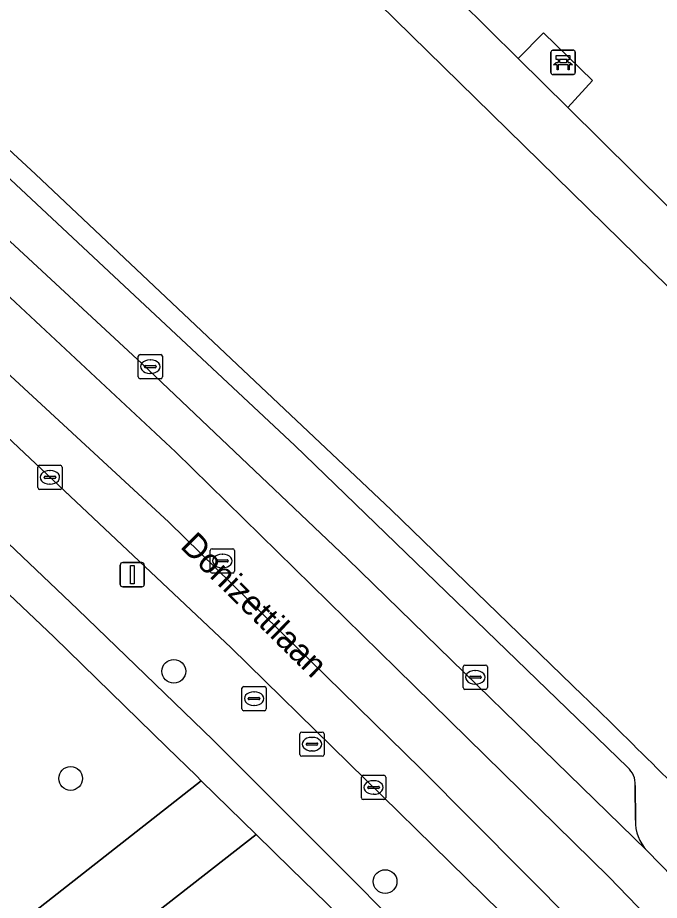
# Model space of a CAD drawing. Extents: x 159039 to 160102, y 381214 to 382524.
# Drawn here: x 159707.98 to 159734.44, y 382039.33 to 382075.74 of the extents above; entities that cross this region are included whole.
import ezdxf

# ---------------------------------------------------------------- set-up
doc = ezdxf.new("R2010")
doc.units = 0
for name, color, linetype in [('IMGEO_Bank', 7, 'Continuous'), ('IMGEO_Boom', 7, 'Continuous'), ('IMGEO_Groenvoorziening', 7, 'Continuous'), ('IMGEO_Kolk', 7, 'Continuous'), ('IMGEO_Lichtmast', 7, 'Continuous'), ('IMGEO_Openbare_ruimte_label', 7, 'Continuous'), ('IMGEO_Parkeervlak_open', 7, 'Continuous'), ('IMGEO_Rijbaan_lokaal_gesloten', 7, 'Continuous'), ('IMGEO_Rioolput', 7, 'Continuous'), ('IMGEO_Voetpad_gesloten', 7, 'Continuous'), ('IMGEO_Voetpad_open', 7, 'Continuous')]:
    doc.layers.add(name, color=color, linetype=linetype)

msp = doc.modelspace()

# ---------------------------------------------------------------- linework, layer by layer
at = {"layer": 'IMGEO_Bank'}
for p, q in [((159729.967, 382073.471), (159729.967, 382074.312)), ((159729.967, 382074.312), (159729.967, 382073.471)), ((159730.042, 382074.396), (159730.883, 382074.396)), ((159730.883, 382074.396), (159730.042, 382074.396)), ((159730.967, 382074.321), (159730.967, 382073.48)), ((159730.967, 382073.48), (159730.967, 382074.321)), ((159730.276, 382073.902), (159730.276, 382074.008)), ((159730.32, 382074.008), (159730.32, 382073.902)), ((159730.608, 382074.014), (159730.326, 382074.014)), ((159730.326, 382073.896), (159730.608, 382073.896)), ((159730.614, 382073.902), (159730.614, 382074.008)), ((159730.658, 382074.008), (159730.658, 382073.902)), ((159730.664, 382073.794), (159730.271, 382073.794)), ((159730.892, 382073.396), (159730.051, 382073.396)), ((159730.051, 382073.396), (159730.892, 382073.396))]:
    msp.add_line(p, q, dxfattribs=at)
for points in [[(159730.214, 382073.794), (159730.072, 382073.794), (159730.184, 382073.896), (159730.27, 382073.896)], [(159730.27, 382074.014), (159730.184, 382074.014), (159730.184, 382074.175), (159730.747, 382074.175), (159730.747, 382074.014), (159730.664, 382074.014)], [(159730.664, 382073.896), (159730.747, 382073.896), (159730.859, 382073.794), (159730.72, 382073.794)], [(159730.264, 382073.787), (159730.264, 382073.58), (159730.221, 382073.58), (159730.221, 382073.787)], [(159730.714, 382073.787), (159730.714, 382073.58), (159730.67, 382073.58), (159730.67, 382073.787)]]:
    msp.add_lwpolyline(points, dxfattribs=at)
for centre, radius, start, end in [((159730.045, 382074.318), 0.0779, 92.4484, 184.2845), ((159730.045, 382074.318), 0.0779, 92.4484, 184.2845), ((159730.889, 382074.318), 0.0779, 2.4484, 94.2845), ((159730.889, 382074.318), 0.0779, 2.4484, 94.2845), ((159730.269, 382074.007), 0.00671, 2.8957, 87.1043), ((159730.269, 382073.903), 0.00671, 272.8957, 357.1043), ((159730.326, 382074.007), 0.00671, 92.8957, 177.1043), ((159730.326, 382073.903), 0.00671, 182.8957, 267.1043), ((159730.608, 382074.007), 0.00671, 2.8957, 87.1043), ((159730.608, 382073.903), 0.00671, 272.8957, 357.1043), ((159730.665, 382074.007), 0.00671, 92.8957, 177.1043), ((159730.665, 382073.903), 0.00671, 182.8957, 267.1043), ((159730.045, 382073.474), 0.0779, 182.4484, 274.2845), ((159730.045, 382073.474), 0.0779, 182.4484, 274.2845), ((159730.214, 382073.787), 0.00671, 2.8957, 87.1043), ((159730.271, 382073.787), 0.00671, 92.8957, 177.1043), ((159730.663, 382073.787), 0.00671, 2.8957, 87.1043), ((159730.72, 382073.787), 0.00671, 92.8957, 177.1043), ((159730.889, 382073.474), 0.0779, 272.4484, 4.2845), ((159730.889, 382073.474), 0.0779, 272.4484, 4.2845)]:
    msp.add_arc(centre, radius, start, end, dxfattribs=at)
at = {"layer": 'IMGEO_Boom'}
for centre in [(159714.415, 382048.779), (159710.16, 382044.358), (159723.126, 382040.105)]:
    msp.add_circle(centre, 0.489, dxfattribs=at)
at = {"layer": 'IMGEO_Groenvoorziening'}
for points in [[(159728.619, 382074.058), (159729.655, 382075.107), (159731.674, 382073.142), (159730.658, 382072.04), (159740.244, 382062.552), (159741.334, 382063.658), (159743.342, 382061.704), (159742.252, 382060.564), (159745.459, 382057.39), (159751.468, 382062.861), (159738.982, 382082.698), (159742.562, 382085.045), (159734.56, 382098.23), (159725.134, 382089.644), (159724.743, 382080.069), (159723.715, 382078.912)], [(159716.78, 382049.747), (159703.251, 382062.478), (159695.343, 382069.771), (159694.568, 382068.921), (159693.152, 382067.367), (159705.301, 382056.221), (159710.446, 382051.338), (159716.04, 382045.936), (159728.868, 382033.091), (159731.329, 382035.475)]]:
    msp.add_lwpolyline(points, close=True, dxfattribs=at)
for points in [[(159711.265, 382086.403), (159699.97, 382077.294), (159701.296, 382076.104), (159701.421, 382075.979), (159706.111, 382071.671), (159708.707, 382069.287), (159723.379, 382055.443), (159731.285, 382047.781)], [(159747.387, 382052.306), (159722.22, 382076.964)], [(159715.546, 382044.267), (159715.344, 382044.464), (159714.134, 382045.646), (159709.488, 382050.186), (159703.319, 382056.019), (159691.923, 382066.392), (159689.794, 382064.716), (159689.757, 382064.512)], [(159701.732, 382047.071), (159703.045, 382044.821), (159689.685, 382036.6), (159689.558, 382036.487), (159688.708, 382035.978), (159688.264, 382036.808), (159677.524, 382030.838), (159683.889, 382019.768), (159685.528, 382020.709), (159715.546, 382044.267)], [(159730.805, 382028.978), (159728.089, 382031.662), (159723.207, 382036.781), (159719.246, 382040.651), (159717.814, 382042.05), (159680.428, 382012.849), (159679.319, 382011.608)]]:
    msp.add_lwpolyline(points, dxfattribs=at)
msp.add_arc((159564.998, 381875.487), 239.45, 43.83256, 46.01651, dxfattribs=at)
at = {"layer": 'IMGEO_Kolk'}
for p, q in [((159713.022, 382061.845), (159713.874, 382061.845)), ((159712.947, 382060.919), (159712.947, 382061.771)), ((159713.435, 382061.625), (159713.46, 382061.625)), ((159713.948, 382061.771), (159713.948, 382060.919)), ((159713.206, 382061.339), (159713.206, 382061.351)), ((159713.644, 382061.302), (159713.246, 382061.302)), ((159713.249, 382061.388), (159713.647, 382061.388)), ((159713.69, 382061.351), (159713.69, 382061.339)), ((159713.874, 382060.845), (159713.022, 382060.845)), ((159713.458, 382061.065), (159713.433, 382061.065)), ((159708.806, 382056.353), (159708.806, 382057.205)), ((159708.881, 382057.279), (159709.733, 382057.279)), ((159709.807, 382057.205), (159709.807, 382056.353)), ((159709.065, 382056.773), (159709.065, 382056.785)), ((159709.503, 382056.736), (159709.105, 382056.736)), ((159709.108, 382056.822), (159709.506, 382056.822)), ((159709.294, 382057.059), (159709.319, 382057.059)), ((159709.549, 382056.785), (159709.549, 382056.773)), ((159709.317, 382056.499), (159709.292, 382056.499)), ((159709.733, 382056.279), (159708.881, 382056.279)), ((159726.345, 382048.107), (159726.345, 382048.959)), ((159726.42, 382049.033), (159727.272, 382049.033)), ((159726.833, 382048.813), (159726.858, 382048.813)), ((159727.346, 382048.959), (159727.346, 382048.107)), ((159726.604, 382048.527), (159726.604, 382048.539)), ((159727.042, 382048.49), (159726.644, 382048.49)), ((159726.647, 382048.576), (159727.045, 382048.576)), ((159727.088, 382048.539), (159727.088, 382048.527)), ((159727.272, 382048.033), (159726.42, 382048.033)), ((159726.856, 382048.253), (159726.831, 382048.253)), ((159722.15, 382043.562), (159722.15, 382044.414)), ((159722.225, 382044.488), (159723.077, 382044.488)), ((159723.151, 382044.414), (159723.151, 382043.562)), ((159722.409, 382043.982), (159722.409, 382043.994)), ((159722.452, 382044.031), (159722.85, 382044.031)), ((159722.638, 382044.268), (159722.663, 382044.268)), ((159722.893, 382043.994), (159722.893, 382043.982)), ((159722.847, 382043.945), (159722.449, 382043.945)), ((159722.661, 382043.708), (159722.636, 382043.708)), ((159723.077, 382043.488), (159722.225, 382043.488))]:
    msp.add_line(p, q, dxfattribs=at)
for points in [[(159713.022, 382061.845), (159713.874, 382061.845)], [(159712.947, 382060.919), (159712.947, 382061.771)], [(159713.948, 382061.771), (159713.948, 382060.919)], [(159713.874, 382060.845), (159713.022, 382060.845)], [(159708.806, 382056.353), (159708.806, 382057.205)], [(159708.881, 382057.279), (159709.733, 382057.279)], [(159709.807, 382057.205), (159709.807, 382056.353)], [(159709.733, 382056.279), (159708.881, 382056.279)], [(159726.345, 382048.107), (159726.345, 382048.959)], [(159726.42, 382049.033), (159727.272, 382049.033)], [(159727.346, 382048.959), (159727.346, 382048.107)], [(159727.272, 382048.033), (159726.42, 382048.033)], [(159722.15, 382043.562), (159722.15, 382044.414)], [(159722.225, 382044.488), (159723.077, 382044.488)], [(159723.151, 382044.414), (159723.151, 382043.562)], [(159723.077, 382043.488), (159722.225, 382043.488)]]:
    msp.add_lwpolyline(points, dxfattribs=at)
for centre, radius, start, end in [((159713.024, 382061.769), 0.0765, 91.552, 178.448), ((159713.024, 382061.769), 0.0765, 91.552, 178.448), ((159713.872, 382061.769), 0.0765, 1.552, 88.448), ((159713.872, 382061.769), 0.0765, 1.552, 88.448), ((159713.246, 382061.348), 0.0403, 85.8775, 175.7526), ((159713.243, 382061.338), 0.0366, 178.938, 274.7102), ((159713.647, 382061.345), 0.043, 264.8664, 352.4533), ((159713.651, 382061.35), 0.0386, 1.7309, 96.639), ((159713.024, 382060.921), 0.0765, 181.552, 268.448), ((159713.024, 382060.921), 0.0765, 181.552, 268.448), ((159713.872, 382060.921), 0.0765, 271.552, 358.448), ((159713.872, 382060.921), 0.0765, 271.552, 358.448), ((159708.883, 382057.203), 0.0765, 91.552, 178.448), ((159708.883, 382057.203), 0.0765, 91.552, 178.448), ((159709.731, 382057.203), 0.0765, 1.552, 88.448), ((159709.731, 382057.203), 0.0765, 1.552, 88.448), ((159709.105, 382056.782), 0.0403, 85.8775, 175.7526), ((159709.102, 382056.772), 0.0366, 178.938, 274.7102), ((159709.506, 382056.779), 0.043, 264.8664, 352.4533), ((159709.51, 382056.784), 0.0386, 1.7309, 96.639), ((159708.883, 382056.355), 0.0765, 181.552, 268.448), ((159708.883, 382056.355), 0.0765, 181.552, 268.448), ((159709.731, 382056.355), 0.0765, 271.552, 358.448), ((159709.731, 382056.355), 0.0765, 271.552, 358.448), ((159726.422, 382048.957), 0.0765, 91.552, 178.448), ((159726.422, 382048.957), 0.0765, 91.552, 178.448), ((159727.27, 382048.957), 0.0765, 1.552, 88.448), ((159727.27, 382048.957), 0.0765, 1.552, 88.448), ((159726.644, 382048.536), 0.0403, 85.8775, 175.7526), ((159726.641, 382048.526), 0.0366, 178.938, 274.7102), ((159727.045, 382048.533), 0.043, 264.8664, 352.4533), ((159727.049, 382048.538), 0.0386, 1.7309, 96.639), ((159726.422, 382048.109), 0.0765, 181.552, 268.448), ((159726.422, 382048.109), 0.0765, 181.552, 268.448), ((159727.27, 382048.109), 0.0765, 271.552, 358.448), ((159727.27, 382048.109), 0.0765, 271.552, 358.448), ((159722.227, 382044.412), 0.0765, 91.552, 178.448), ((159722.227, 382044.412), 0.0765, 91.552, 178.448), ((159723.075, 382044.412), 0.0765, 1.552, 88.448), ((159723.075, 382044.412), 0.0765, 1.552, 88.448), ((159722.449, 382043.991), 0.0403, 85.8775, 175.7526), ((159722.446, 382043.981), 0.0366, 178.938, 274.7102), ((159722.85, 382043.988), 0.043, 264.8664, 352.4533), ((159722.854, 382043.993), 0.0386, 1.7309, 96.639), ((159722.227, 382043.564), 0.0765, 181.552, 268.448), ((159722.227, 382043.564), 0.0765, 181.552, 268.448), ((159723.075, 382043.564), 0.0765, 271.552, 358.448), ((159723.075, 382043.564), 0.0765, 271.552, 358.448)]:
    msp.add_arc(centre, radius, start, end, dxfattribs=at)
for centre, major_axis, ratio, start_param, end_param in [((159713.434, 382061.345), (-0.387, 0.002), 0.722429, 4.712389, 7.853982), ((159713.459, 382061.345), (-0.39, 0.002), 0.717154, 1.570796, 4.712389), ((159709.293, 382056.779), (-0.387, 0.002), 0.722429, 4.712389, 7.853982), ((159709.318, 382056.779), (-0.39, 0.002), 0.717154, 1.570796, 4.712389), ((159726.832, 382048.533), (-0.387, 0.002), 0.722429, 4.712389, 7.853982), ((159726.857, 382048.533), (-0.39, 0.002), 0.717154, 1.570796, 4.712389), ((159722.637, 382043.988), (-0.387, 0.002), 0.722429, 4.712389, 7.853982), ((159722.662, 382043.988), (-0.39, 0.002), 0.717154, 1.570796, 4.712389)]:
    msp.add_ellipse(centre, major_axis=major_axis, ratio=ratio, start_param=start_param, end_param=end_param, dxfattribs=at)
at = {"layer": 'IMGEO_Lichtmast'}
for p, q in [((159712.207, 382052.363), (159712.207, 382053.163)), ((159712.207, 382053.163), (159712.207, 382052.363)), ((159712.307, 382053.263), (159713.097, 382053.263)), ((159713.097, 382053.263), (159712.307, 382053.263)), ((159713.197, 382053.163), (159713.197, 382052.363)), ((159713.197, 382052.363), (159713.197, 382053.163)), ((159713.097, 382052.263), (159712.307, 382052.263)), ((159712.307, 382052.263), (159713.097, 382052.263))]:
    msp.add_line(p, q, dxfattribs=at)
msp.add_lwpolyline([(159712.627, 382053.138), (159712.777, 382053.138), (159712.777, 382052.388), (159712.627, 382052.388), (159712.627, 382053.138)], dxfattribs=at)
for centre, start, end in [((159712.307, 382053.163), 90, 180), ((159712.307, 382053.163), 90, 180), ((159713.097, 382053.163), 0, 90), ((159713.097, 382053.163), 360, 90), ((159712.307, 382052.363), 180, 270), ((159712.307, 382052.363), 180, 270), ((159713.097, 382052.363), 270, 0), ((159713.097, 382052.363), 270, 0)]:
    msp.add_arc(centre, 0.1, start, end, dxfattribs=at)
at = {"layer": 'IMGEO_Parkeervlak_open'}
for points in [[(159698.479, 382075.015), (159713.094, 382061.47), (159721.566, 382053.429), (159733.926, 382041.386)], [(159733.123, 382044.822), (159719.405, 382058.098), (159701.92, 382074.442)], [(159733.451, 382042.632), (159733.444, 382044.07)]]:
    msp.add_lwpolyline(points, dxfattribs=at)
for centre, radius, start, end in [((159732.501, 382044.112), 0.944, 357.4414, 48.7902), ((159735.109, 382042.551), 1.66, 177.1917, 224.544)]:
    msp.add_arc(centre, radius, start, end, dxfattribs=at)
at = {"layer": 'IMGEO_Rijbaan_lokaal_gesloten'}
for points in [[(159669.226, 382098.189), (159668.513, 382096.743), (159670.793, 382095.488), (159674.201, 382093.254), (159677.665, 382090.907), (159682.638, 382086.828), (159688.839, 382081.409), (159694.874, 382075.934), (159697.946, 382073.084), (159707.053, 382064.76), (159714.484, 382057.832), (159723.591, 382048.892), (159732.363, 382040.288), (159741.692, 382030.623), (159743.032, 382031.912), (159741.582, 382033.389), (159740.421, 382034.719), (159733.926, 382041.386), (159721.566, 382053.429), (159713.094, 382061.47), (159698.479, 382075.015)], [(159682.195, 382081.623), (159690.272, 382074.351), (159695.343, 382069.771), (159703.251, 382062.478), (159716.78, 382049.747), (159731.329, 382035.475), (159732.162, 382034.636), (159734.525, 382032.253), (159738.71, 382027.756), (159740.021, 382029.017), (159733.089, 382036.21), (159724.597, 382044.758), (159714.205, 382054.926), (159705.321, 382063.139), (159696.214, 382071.52), (159686.884, 382079.956), (159679.286, 382086.493), (159672.805, 382091.298), (159667.382, 382094.451)]]:
    msp.add_lwpolyline(points, dxfattribs=at)
msp.add_lwpolyline([(159668.513, 382096.743), (159667.382, 382094.451), (159672.805, 382091.298), (159679.286, 382086.493), (159686.884, 382079.956), (159696.214, 382071.52), (159705.321, 382063.139), (159714.205, 382054.926), (159724.597, 382044.758), (159733.089, 382036.21), (159740.021, 382029.017), (159741.692, 382030.623), (159732.363, 382040.288), (159723.591, 382048.892), (159714.484, 382057.832), (159707.053, 382064.76), (159697.946, 382073.084), (159694.874, 382075.934), (159688.839, 382081.409), (159682.638, 382086.828), (159677.665, 382090.907), (159674.201, 382093.254), (159670.793, 382095.488)], close=True, dxfattribs=at)
at = {"layer": 'IMGEO_Rioolput'}
for p, q in [((159715.992, 382053.832), (159716.844, 382053.832)), ((159715.917, 382052.906), (159715.917, 382053.758)), ((159716.405, 382053.612), (159716.43, 382053.612)), ((159716.918, 382053.758), (159716.918, 382052.906)), ((159716.176, 382053.326), (159716.176, 382053.338)), ((159716.614, 382053.289), (159716.216, 382053.289)), ((159716.219, 382053.375), (159716.617, 382053.375)), ((159716.66, 382053.338), (159716.66, 382053.326)), ((159716.844, 382052.832), (159715.992, 382052.832)), ((159716.428, 382053.052), (159716.403, 382053.052)), ((159717.225, 382047.227), (159717.225, 382048.079)), ((159717.3, 382048.153), (159718.152, 382048.153)), ((159718.226, 382048.079), (159718.226, 382047.227)), ((159717.484, 382047.647), (159717.484, 382047.659)), ((159717.527, 382047.696), (159717.925, 382047.696)), ((159717.713, 382047.933), (159717.738, 382047.933)), ((159717.968, 382047.659), (159717.968, 382047.647)), ((159717.922, 382047.61), (159717.524, 382047.61)), ((159717.736, 382047.373), (159717.711, 382047.373)), ((159718.152, 382047.153), (159717.3, 382047.153)), ((159719.612, 382045.348), (159719.612, 382046.2)), ((159719.687, 382046.274), (159720.539, 382046.274)), ((159720.613, 382046.2), (159720.613, 382045.348)), ((159719.914, 382045.817), (159720.312, 382045.817)), ((159720.1, 382046.054), (159720.125, 382046.054)), ((159719.871, 382045.768), (159719.871, 382045.78)), ((159720.309, 382045.731), (159719.911, 382045.731)), ((159720.123, 382045.494), (159720.098, 382045.494)), ((159720.355, 382045.78), (159720.355, 382045.768)), ((159720.539, 382045.274), (159719.687, 382045.274))]:
    msp.add_line(p, q, dxfattribs=at)
for points in [[(159715.992, 382053.832), (159716.844, 382053.832)], [(159715.917, 382052.906), (159715.917, 382053.758)], [(159716.918, 382053.758), (159716.918, 382052.906)], [(159716.844, 382052.832), (159715.992, 382052.832)], [(159717.225, 382047.227), (159717.225, 382048.079)], [(159717.3, 382048.153), (159718.152, 382048.153)], [(159718.226, 382048.079), (159718.226, 382047.227)], [(159718.152, 382047.153), (159717.3, 382047.153)], [(159719.612, 382045.348), (159719.612, 382046.2)], [(159719.687, 382046.274), (159720.539, 382046.274)], [(159720.613, 382046.2), (159720.613, 382045.348)], [(159720.539, 382045.274), (159719.687, 382045.274)]]:
    msp.add_lwpolyline(points, dxfattribs=at)
for centre, radius, start, end in [((159715.994, 382053.756), 0.0765, 91.552, 178.448), ((159715.994, 382053.756), 0.0765, 91.552, 178.448), ((159716.842, 382053.756), 0.0765, 1.552, 88.448), ((159716.842, 382053.756), 0.0765, 1.552, 88.448), ((159716.216, 382053.335), 0.0403, 85.8775, 175.7526), ((159716.213, 382053.325), 0.0366, 178.938, 274.7102), ((159716.617, 382053.332), 0.043, 264.8664, 352.4533), ((159716.621, 382053.337), 0.0386, 1.7309, 96.639), ((159715.994, 382052.908), 0.0765, 181.552, 268.448), ((159715.994, 382052.908), 0.0765, 181.552, 268.448), ((159716.842, 382052.908), 0.0765, 271.552, 358.448), ((159716.842, 382052.908), 0.0765, 271.552, 358.448), ((159717.302, 382048.077), 0.0765, 91.552, 178.448), ((159717.302, 382048.077), 0.0765, 91.552, 178.448), ((159718.15, 382048.077), 0.0765, 1.552, 88.448), ((159718.15, 382048.077), 0.0765, 1.552, 88.448), ((159717.524, 382047.656), 0.0403, 85.8775, 175.7526), ((159717.521, 382047.646), 0.0366, 178.938, 274.7102), ((159717.925, 382047.653), 0.043, 264.8664, 352.4533), ((159717.929, 382047.658), 0.0386, 1.7309, 96.639), ((159717.302, 382047.229), 0.0765, 181.552, 268.448), ((159717.302, 382047.229), 0.0765, 181.552, 268.448), ((159718.15, 382047.229), 0.0765, 271.552, 358.448), ((159718.15, 382047.229), 0.0765, 271.552, 358.448), ((159719.689, 382046.198), 0.0765, 91.552, 178.448), ((159719.689, 382046.198), 0.0765, 91.552, 178.448), ((159720.537, 382046.198), 0.0765, 1.552, 88.448), ((159720.537, 382046.198), 0.0765, 1.552, 88.448), ((159719.911, 382045.777), 0.0403, 85.8775, 175.7526), ((159720.316, 382045.779), 0.0386, 1.7309, 96.639), ((159719.908, 382045.767), 0.0366, 178.938, 274.7102), ((159720.312, 382045.774), 0.043, 264.8664, 352.4533), ((159719.689, 382045.35), 0.0765, 181.552, 268.448), ((159719.689, 382045.35), 0.0765, 181.552, 268.448), ((159720.537, 382045.35), 0.0765, 271.552, 358.448), ((159720.537, 382045.35), 0.0765, 271.552, 358.448)]:
    msp.add_arc(centre, radius, start, end, dxfattribs=at)
for centre, major_axis, ratio, start_param, end_param in [((159716.404, 382053.332), (-0.387, 0.002), 0.722429, 4.712389, 7.853982), ((159716.429, 382053.332), (-0.39, 0.002), 0.717154, 1.570796, 4.712389), ((159717.712, 382047.653), (-0.387, 0.002), 0.722429, 4.712389, 7.853982), ((159717.737, 382047.653), (-0.39, 0.002), 0.717154, 1.570796, 4.712389), ((159720.099, 382045.774), (-0.387, 0.002), 0.722429, 4.712389, 7.853982), ((159720.124, 382045.774), (-0.39, 0.002), 0.717154, 1.570796, 4.712389)]:
    msp.add_ellipse(centre, major_axis=major_axis, ratio=ratio, start_param=start_param, end_param=end_param, dxfattribs=at)
at = {"layer": 'IMGEO_Voetpad_gesloten'}
for points in [[(159702.605, 382098.614), (159709.102, 382089.591), (159712.595, 382086.474), (159722.22, 382076.964), (159747.387, 382052.306), (159750.571, 382048.899), (159757.479, 382042.275), (159758.997, 382044.176), (159752.53, 382050.35), (159752.385, 382050.212), (159749.311, 382053.45), (159749.456, 382053.588), (159748.685, 382054.197), (159745.459, 382057.39), (159742.252, 382060.564), (159740.244, 382062.552), (159730.658, 382072.04), (159728.619, 382074.058), (159723.715, 382078.912), (159714.209, 382088.027), (159711.123, 382091.474), (159710.599, 382091.983), (159704.762, 382100.063)], [(159680.428, 382012.849), (159717.814, 382042.05), (159715.546, 382044.267), (159685.528, 382020.709)]]:
    msp.add_lwpolyline(points, dxfattribs=at)
at = {"layer": 'IMGEO_Voetpad_open'}
for points in [[(159731.285, 382047.781), (159723.379, 382055.443), (159708.707, 382069.287), (159706.111, 382071.671), (159701.421, 382075.979), (159701.296, 382076.104), (159699.97, 382077.294), (159698.154, 382078.925), (159696.964, 382079.994), (159694.726, 382082.01), (159686.908, 382089.051)], [(159701.92, 382074.442), (159719.405, 382058.098), (159733.123, 382044.822)], [(159703.319, 382056.019), (159709.488, 382050.186), (159714.134, 382045.646), (159715.344, 382044.464), (159715.546, 382044.267), (159717.814, 382042.05), (159719.246, 382040.651), (159723.207, 382036.781), (159728.089, 382031.662), (159730.805, 382028.978), (159731.849, 382027.946), (159732.567, 382027.236), (159734.302, 382027.645), (159729.701, 382032.184), (159732.162, 382034.636), (159731.329, 382035.475), (159728.868, 382033.091), (159716.04, 382045.936), (159710.446, 382051.338), (159705.301, 382056.221)], [(159733.444, 382044.07), (159733.451, 382042.632)], [(159733.926, 382041.386), (159740.421, 382034.719), (159741.582, 382033.389), (159743.032, 382031.912), (159743.148, 382031.794)]]:
    msp.add_lwpolyline(points, dxfattribs=at)
msp.add_lwpolyline([(159730.658, 382072.04), (159731.674, 382073.142), (159729.655, 382075.107), (159728.619, 382074.058)], close=True, dxfattribs=at)
for centre, radius, start, end in [((159564.998, 381875.487), 239.45, 43.83256, 46.01651), ((159732.501, 382044.112), 0.944, 357.4414, 48.7902), ((159735.109, 382042.551), 1.66, 177.1917, 224.544)]:
    msp.add_arc(centre, radius, start, end, dxfattribs=at)

# ---------------------------------------------------------------- texts
at = {"layer": 'IMGEO_Openbare_ruimte_label'}
msp.add_text('Donizettilaan', height=1, rotation=315.2431, dxfattribs=at).set_placement((159714.641, 382053.894))

doc.saveas('drawing.dxf')
